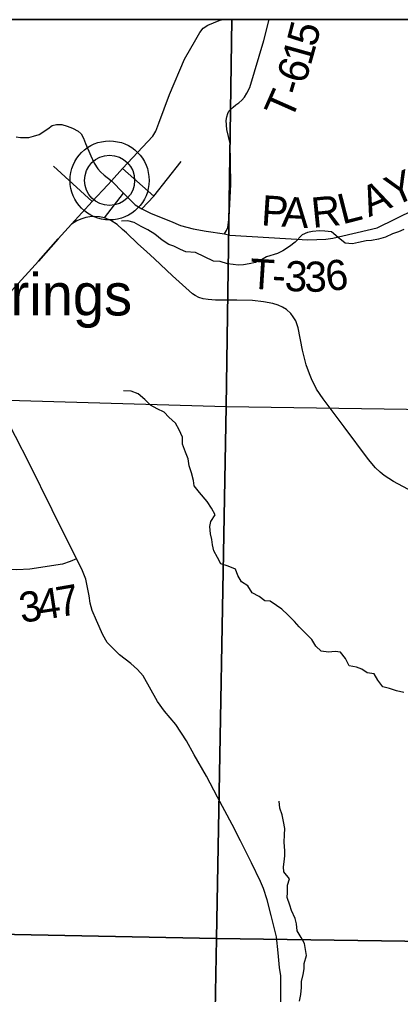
# Model space of a CAD drawing. Extents: x -3.6 to 34, y 0 to 32.8.
# Drawn here: x -1.128 to -0.41, y 31.007 to 32.843 of the extents above; entities that cross this region are included whole.
import ezdxf

# ---------------------------------------------------------------- set-up
doc = ezdxf.new("R2010")
doc.units = 0
for name, color, linetype in [('GM_X_Corporation', 7, 'Continuous'), ('GM_X_County_Road', 7, 'Continuous'), ('GM_X_Minor_River', 7, 'Continuous'), ('GM_X_State_Route', 7, 'Continuous'), ('GM_X_Township_Road', 7, 'Continuous'), ('GM_X_Township_Road_Text', 7, 'Continuous'), ('GM_X_Unincorporated', 7, 'Continuous'), ('GM_X_Unincorporated_Location', 7, 'Continuous'), ('GM_X_Unincorporated_Text', 7, 'Continuous'), ('SH_Data', 7, 'Continuous')]:
    doc.layers.add(name, color=color, linetype=linetype)

msp = doc.modelspace()

# ---------------------------------------------------------------- linework, layer by layer
at = {"layer": 'GM_X_Corporation'}
for points in [[(3.1705, 28.9337), (3.1705, 32.8429), (-3.6295, 32.8429), (-3.6295, 26.0429), (2.3706, 26.0429), (2.3712, 26.0804), (2.3716, 26.1248), (2.3732, 26.2253), (2.3789, 26.6097), (2.3911, 27.5117), (2.3952, 27.9336), (2.3997, 28.282), (2.4082, 28.9473), (2.5416, 28.945), (2.5837, 28.9442), (2.8343, 28.9397)], [(3.1705, 30.458), (3.1705, 32.8429), (-3.6295, 32.8429), (-3.6295, 30.6462), (-3.5736, 30.6453), (-2.8007, 30.6338), (-2.7027, 30.634), (-2.3541, 30.6318), (-0.5034, 30.5954), (-0.453, 30.5952), (-0.398, 30.5946), (0.2583, 30.5905), (0.2578, 30.5133), (0.3556, 30.5115), (0.4055, 30.5105), (1.2437, 30.4948), (1.7819, 30.4857), (3.0419, 30.4594)], [(-0.7278, 32.8429), (-1.7439, 32.8429), (-1.7561, 32.1438), (-0.7385, 32.1141)], [(0.2894, 32.8429), (-0.7278, 32.8429), (-0.7385, 32.1141), (0.2807, 32.0992)], [(-1.7561, 32.1438), (-0.7385, 32.1141), (-0.7569, 31.1125), (-1.7722, 31.1326)], [(0.2807, 32.0992), (0.279, 32.0211), (0.2635, 31.0982), (-0.7569, 31.1125), (-0.7385, 32.1141)], [(-1.7722, 31.1326), (-0.7569, 31.1125), (-0.7755, 30.0957), (-1.7886, 30.1145)], [(-0.7569, 31.1125), (0.2635, 31.0982), (0.262, 31.0128), (0.2459, 30.0789), (-0.7755, 30.0957)]]:
    msp.add_lwpolyline(points, close=True, dxfattribs=at)
at = {"layer": 'GM_X_County_Road'}
for points in [[(-0.9613, 32.5316), (-0.9545, 32.5389), (-0.9337, 32.5621), (-0.8767, 32.6231), (-0.8711, 32.6323), (-0.8649, 32.6474), (-0.8448, 32.7014), (-0.8167, 32.7683), (-0.7958, 32.8051), (-0.7882, 32.8184), (-0.7816, 32.8266), (-0.7732, 32.832), (-0.7513, 32.8412), (-0.7455, 32.8429)], [(-1.0295, 32.4572), (-0.9908, 32.5001), (-0.9613, 32.5316)], [(-1.1593, 32.3119), (-1.1425, 32.3319), (-1.0919, 32.388), (-1.0547, 32.4298), (-1.0295, 32.4572)], [(-0.6349, 30.9383), (-0.6354, 31.0419), (-0.638, 31.0579), (-0.6404, 31.0851), (-0.6436, 31.1153), (-0.6539, 31.1559), (-0.6615, 31.1849), (-0.6684, 31.2067), (-0.674, 31.2199), (-0.6909, 31.2547), (-0.7115, 31.2962), (-0.7273, 31.3268), (-0.7545, 31.3788), (-0.7757, 31.418), (-0.7984, 31.4583), (-0.8131, 31.4848), (-0.833, 31.5151), (-0.8544, 31.5407), (-0.8676, 31.5589), (-0.895, 31.6068), (-0.9054, 31.6186), (-0.9178, 31.6305), (-0.9391, 31.6467), (-0.9627, 31.67), (-0.9709, 31.684), (-0.9826, 31.711), (-0.9905, 31.73), (-0.9944, 31.7438), (-0.9966, 31.7574), (-1.0025, 31.7887), (-1.0101, 31.8078), (-1.02, 31.8274), (-1.0658, 31.9194), (-1.1094, 32.0076), (-1.1609, 32.1076)]]:
    msp.add_lwpolyline(points, dxfattribs=at)
at = {"layer": 'GM_X_Minor_River'}
for points in [[(-0.7964, 32.4043), (-0.8143, 32.4056), (-0.8242, 32.41), (-0.8367, 32.4159), (-0.8466, 32.4192), (-0.8592, 32.4273), (-0.8726, 32.4389), (-0.8856, 32.4467), (-0.8986, 32.4533), (-0.9115, 32.4607), (-0.9237, 32.4636), (-0.9358, 32.4631)], [(-0.4041, 32.4477), (-0.4139, 32.4433), (-0.4252, 32.439), (-0.4384, 32.4331), (-0.4513, 32.4291), (-0.4649, 32.4266), (-0.4747, 32.426), (-0.4895, 32.4231), (-0.5005, 32.4203), (-0.5142, 32.4216), (-0.5273, 32.4324), (-0.5403, 32.4428), (-0.5529, 32.4441), (-0.5628, 32.4447), (-0.5757, 32.4437), (-0.5855, 32.442), (-0.5953, 32.4373), (-0.6084, 32.4238), (-0.6189, 32.4153), (-0.6316, 32.4075), (-0.6418, 32.4024), (-0.6622, 32.396), (-0.672, 32.3901), (-0.6829, 32.3854), (-0.695, 32.3829), (-0.7056, 32.3812), (-0.7155, 32.3803), (-0.7254, 32.3813), (-0.7356, 32.3826), (-0.7498, 32.3873), (-0.7623, 32.3879), (-0.7964, 32.4043)], [(-0.7888, 31.9524), (-0.7987, 31.9648), (-0.8, 31.975), (-0.8039, 31.9893), (-0.8083, 32.0026), (-0.81, 32.0154), (-0.8147, 32.0282), (-0.8206, 32.043), (-0.8204, 32.0562), (-0.8271, 32.0705), (-0.8341, 32.0826), (-0.8463, 32.0938), (-0.8552, 32.1035), (-0.8685, 32.1098), (-0.8807, 32.1164), (-0.8915, 32.1273), (-0.9041, 32.1381), (-0.9174, 32.1432), (-0.9318, 32.1438)], [(-0.7662, 31.9226), (-0.774, 31.935), (-0.7888, 31.9524)], [(-0.4039, 31.5758), (-0.4176, 31.579), (-0.4306, 31.5833), (-0.4432, 31.5861), (-0.4525, 31.5989), (-0.4595, 31.6105), (-0.4729, 31.6126), (-0.4832, 31.6196), (-0.4932, 31.6232), (-0.5065, 31.6261), (-0.5136, 31.6396), (-0.5229, 31.6516), (-0.5331, 31.6526), (-0.546, 31.6516), (-0.5597, 31.6536), (-0.5694, 31.663), (-0.5768, 31.6757), (-0.5899, 31.6877), (-0.6007, 31.6992), (-0.6096, 31.709), (-0.6224, 31.7216), (-0.6336, 31.7325), (-0.6436, 31.7391), (-0.6555, 31.7473), (-0.6657, 31.7479), (-0.6761, 31.7564), (-0.6895, 31.7634), (-0.6973, 31.7762), (-0.7096, 31.7839), (-0.7167, 31.7956), (-0.721, 31.808), (-0.7348, 31.8135), (-0.7482, 31.8178), (-0.7548, 31.8295), (-0.7619, 31.8423), (-0.7643, 31.8536), (-0.7653, 31.8634), (-0.7677, 31.8744), (-0.7691, 31.888), (-0.7673, 31.8976), (-0.7588, 31.9102), (-0.7662, 31.9226)], [(-0.5873, 31.0804), (-0.5907, 31.103), (-0.597, 31.1142), (-0.6044, 31.127), (-0.6062, 31.1399), (-0.6082, 31.1501), (-0.6153, 31.1652), (-0.6185, 31.1753), (-0.6237, 31.1897), (-0.6227, 31.1992), (-0.6226, 31.2125), (-0.6193, 31.2247), (-0.6298, 31.2378), (-0.6307, 31.2472), (-0.629, 31.2567), (-0.6277, 31.2678), (-0.6282, 31.2772), (-0.6289, 31.2935), (-0.6283, 31.3076), (-0.6278, 31.3194), (-0.6303, 31.3326), (-0.6328, 31.3455), (-0.6375, 31.3579), (-0.6385, 31.3712)], [(-0.6001, 30.9945), (-0.5981, 31.0071), (-0.5968, 31.0204), (-0.5965, 31.0317), (-0.5937, 31.0447), (-0.5912, 31.055), (-0.5914, 31.0652), (-0.5873, 31.0804)]]:
    msp.add_lwpolyline(points, dxfattribs=at)
at = {"layer": 'GM_X_State_Route'}
for points in [[(-0.9334, 32.4477), (-0.9439, 32.4571), (-0.9556, 32.4643), (-0.9673, 32.4693), (-0.9771, 32.471), (-0.9857, 32.4717), (-0.995, 32.4713), (-1.0028, 32.4699), (-1.0122, 32.4668), (-1.0193, 32.464), (-1.0295, 32.4572)], [(-1.0295, 32.4572), (-1.0547, 32.4298), (-1.0919, 32.388), (-1.1425, 32.3319), (-1.1593, 32.3119)], [(-0.5695, 32.1497), (-0.5764, 32.1631), (-0.5815, 32.1756), (-0.5876, 32.1927), (-0.5947, 32.22), (-0.6029, 32.2621), (-0.6074, 32.2754), (-0.6124, 32.2832), (-0.6167, 32.2893), (-0.6245, 32.2966), (-0.632, 32.301), (-0.6406, 32.305), (-0.6506, 32.308), (-0.6679, 32.3112), (-0.6891, 32.314), (-0.7181, 32.3145), (-0.7584, 32.3143), (-0.7721, 32.3153), (-0.782, 32.317), (-0.7901, 32.3196), (-0.7969, 32.3231), (-0.8015, 32.3263), (-0.8397, 32.3601), (-0.8732, 32.3919), (-0.8887, 32.4062), (-0.9046, 32.4205), (-0.926, 32.441), (-0.9334, 32.4477)], [(-0.3678, 31.9432), (-0.4231, 31.9732), (-0.4407, 31.9844), (-0.4482, 31.9905), (-0.4572, 31.9987), (-0.4703, 32.0142), (-0.516, 32.0757), (-0.5558, 32.1285), (-0.5681, 32.147), (-0.5695, 32.1497)]]:
    msp.add_lwpolyline(points, dxfattribs=at)
at = {"layer": 'GM_X_Township_Road'}
for p, q in [((-0.9908, 32.5001), (-1.0633, 32.5667)), ((-0.9337, 32.5621), (-0.8747, 32.5099)), ((-0.9673, 32.4693), (-0.9319, 32.5161))]:
    msp.add_line(p, q, dxfattribs=at)
for points in [[(-0.7414, 32.4395), (-0.7377, 32.4456), (-0.7352, 32.4515), (-0.7337, 32.4612), (-0.733, 32.4706), (-0.7294, 32.5321), (-0.7303, 32.5734), (-0.7311, 32.6095), (-0.7373, 32.6358), (-0.7385, 32.6524), (-0.7371, 32.6598), (-0.7352, 32.6658), (-0.7332, 32.6703), (-0.7251, 32.6777), (-0.7201, 32.6823), (-0.7145, 32.6862), (-0.7087, 32.6911), (-0.7038, 32.6964), (-0.6994, 32.7042), (-0.6941, 32.7146), (-0.6673, 32.8036), (-0.6573, 32.8429)], [(-1.1336, 32.622), (-1.1259, 32.6206), (-1.1173, 32.6208), (-1.1097, 32.6209), (-1.1054, 32.6221), (-1.1013, 32.6232), (-1.0906, 32.6264), (-1.074, 32.6372), (-1.0658, 32.643), (-1.0577, 32.6449), (-1.0478, 32.6449), (-1.0375, 32.6421), (-1.0276, 32.6383), (-1.0172, 32.6329), (-1.0117, 32.6274), (-1.0071, 32.6196)], [(-1.0071, 32.6196), (-1.0031, 32.6096), (-0.993, 32.5862), (-0.9871, 32.5721), (-0.9799, 32.5616), (-0.9748, 32.5558), (-0.968, 32.55), (-0.9545, 32.5389)], [(-0.8969, 32.4865), (-0.8747, 32.5099), (-0.8231, 32.5752)], [(-0.9545, 32.5389), (-0.9319, 32.5161), (-0.9192, 32.5034), (-0.91, 32.4937), (-0.8969, 32.4865), (-0.8797, 32.4776), (-0.8433, 32.4629), (-0.8247, 32.4547), (-0.8007, 32.4486), (-0.7758, 32.4446), (-0.7414, 32.4395)], [(-0.7414, 32.4395), (-0.7316, 32.4366), (-0.5847, 32.4281), (-0.551, 32.4291), (-0.5373, 32.431), (-0.4539, 32.4503), (-0.3835, 32.4853), (-0.3375, 32.4988), (-0.2971, 32.5066)], [(-1.02, 31.8274), (-1.0323, 31.8223), (-1.0468, 31.8172), (-1.1082, 31.8076), (-1.1326, 31.8065), (-1.1556, 31.8076), (-1.2005, 31.7939), (-1.2153, 31.7907), (-1.2225, 31.7878), (-1.2311, 31.7821), (-1.2578, 31.759), (-1.2611, 31.7553), (-1.2642, 31.7506), (-1.2649, 31.7461), (-1.2648, 31.7407), (-1.2624, 31.7282), (-1.2633, 31.7122), (-1.2679, 31.654)]]:
    msp.add_lwpolyline(points, dxfattribs=at)
at = {"layer": 'GM_X_Unincorporated'}
for radius in [0.0744, 0.0472]:
    msp.add_circle((-0.9579, 32.5399), radius, dxfattribs=at)
at = {"layer": 'GM_X_Unincorporated_Location'}
msp.add_line((-0.9579, 32.5399), (-0.9579, 32.5399), dxfattribs=at)
at = {"layer": 'SH_Data'}
msp.add_line((-3.6295, 32.8429), (3.1705, 32.8429), dxfattribs=at)

# ---------------------------------------------------------------- texts
at = {"layer": 'GM_X_Township_Road_Text'}
for s, rotation, p in [('5', 75.4649, (-0.5698, 32.7891)), ('1', 74.3449, (-0.5795, 32.7542)), ('6', 73.4077, (-0.5898, 32.7197)), ('-', 73.8494, (-0.5962, 32.6974)), ('T', 66.1537, (-0.6163, 32.6507)), ('Y', 23.4176, (-0.4232, 32.4901)), ('A', 23.1046, (-0.4695, 32.4703)), ('L', 14.3385, (-0.5196, 32.4568)), ('P', 356.2959, (-0.6736, 32.4555)), ('A', 356.7705, (-0.6348, 32.453)), ('R', 5.7832, (-0.5752, 32.4504)), ('T', 356.3483, (-0.6955, 32.3364)), ('3', 356.9311, (-0.6291, 32.3322)), ('3', 359.9612, (-0.5909, 32.3302)), ('6', 7.6143, (-0.5477, 32.3307)), ('-', 356.4618, (-0.6529, 32.3337)), ('3', 8.3678, (-1.1241, 31.7065)), ('4', 8.689, (-1.0891, 31.7117)), ('7', 9.8904, (-1.0532, 31.7172))]:
    msp.add_text(s, height=0.0568, rotation=rotation, dxfattribs=at).set_placement(p)
at = {"layer": 'GM_X_Unincorporated_Text'}
msp.add_text('Harlem Springs', height=0.078977, rotation=0, dxfattribs=at).set_placement((-1.6433, 32.2856))

doc.saveas('drawing.dxf')
